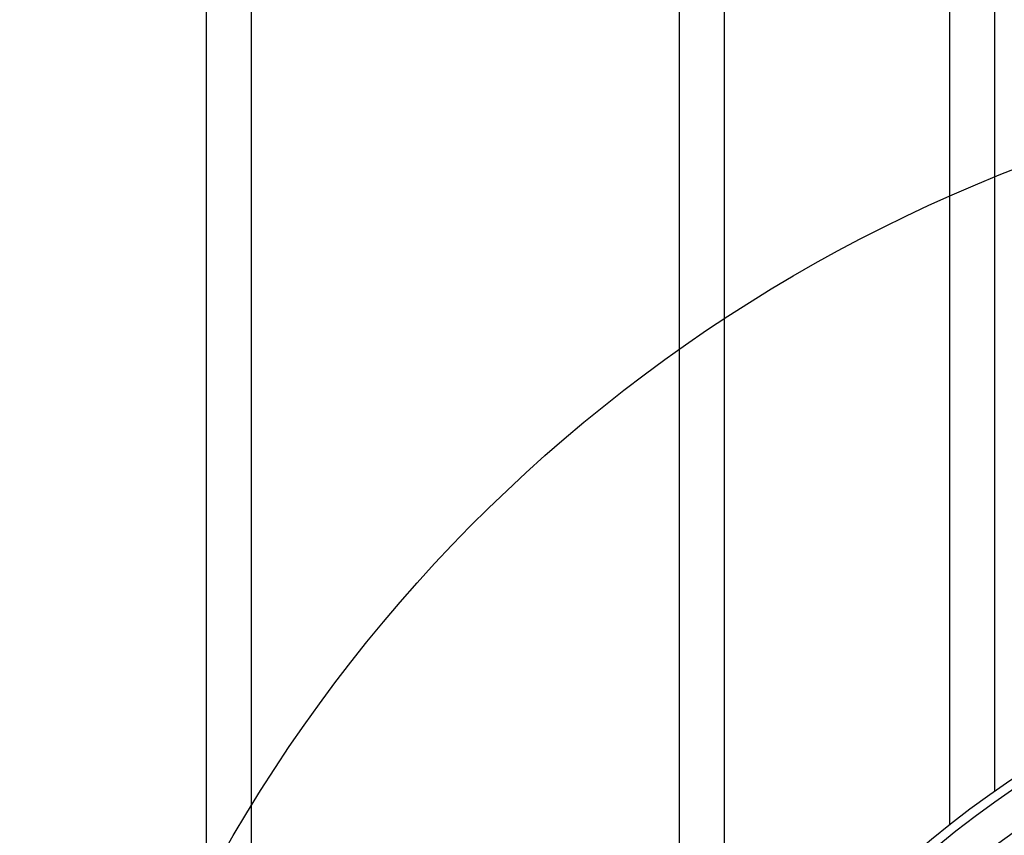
# Model space of a CAD drawing. Extents: x -169 to 6736, y -208 to 3022.
# Tile 419 of 656: x 1490 to 1512, y 1335 to 1353. Entities that reach past the tile are written whole.
import ezdxf

# ---------------------------------------------------------------- set-up
doc = ezdxf.new("R2010")
doc.units = 0
doc.header["$MEASUREMENT"] = 0
for name, color, linetype in [('TANK-MANHOLE-COVER-40', 2, 'CONTINUOUS'), ('TANK-SLOPE', 3, 'CONTINUOUS'), ('TANK-UST-RIB', 7, 'CONTINUOUS')]:
    doc.layers.add(name, color=color, linetype=linetype)

msp = doc.modelspace()

# ---------------------------------------------------------------- linework, layer by layer
at = {"layer": 'TANK-MANHOLE-COVER-40', "color": 4, "linetype": 'Continuous'}
msp.add_circle((1524.86489, 1317.01762), 22.63902, dxfattribs=at)
at = {"layer": 'TANK-MANHOLE-COVER-40', "color": 1, "linetype": 'Continuous'}
msp.add_circle((1524.86489, 1317.01762), 22.44094, dxfattribs=at)
at = {"layer": 'TANK-MANHOLE-COVER-40', "color": 2, "linetype": 'Continuous'}
msp.add_circle((1524.86489, 1317.01762), 21.65354, dxfattribs=at)
at = {"layer": 'TANK-SLOPE'}
msp.add_lwpolyline([(1525.45136, 1282.44745, -1.01702303), (1525.45074, 1351.71562), (1525.45136, 1351.71561)], format="xyb", dxfattribs=at)
at = {"layer": 'TANK-UST-RIB'}
for p, q in [((1494.37201, 1254.01839), (1494.37201, 1380.01839)), ((1505.87201, 1329.33817), (1505.87201, 1380.01839)), ((1510.87201, 1334.81438), (1510.87201, 1380.01839)), ((1495.37201, 1256.01839), (1495.37201, 1378.01839)), ((1504.87201, 1327.63883), (1504.87201, 1378.01839)), ((1511.87201, 1335.55705), (1511.87201, 1378.01839))]:
    msp.add_line(p, q, dxfattribs=at)

doc.saveas('drawing.dxf')
